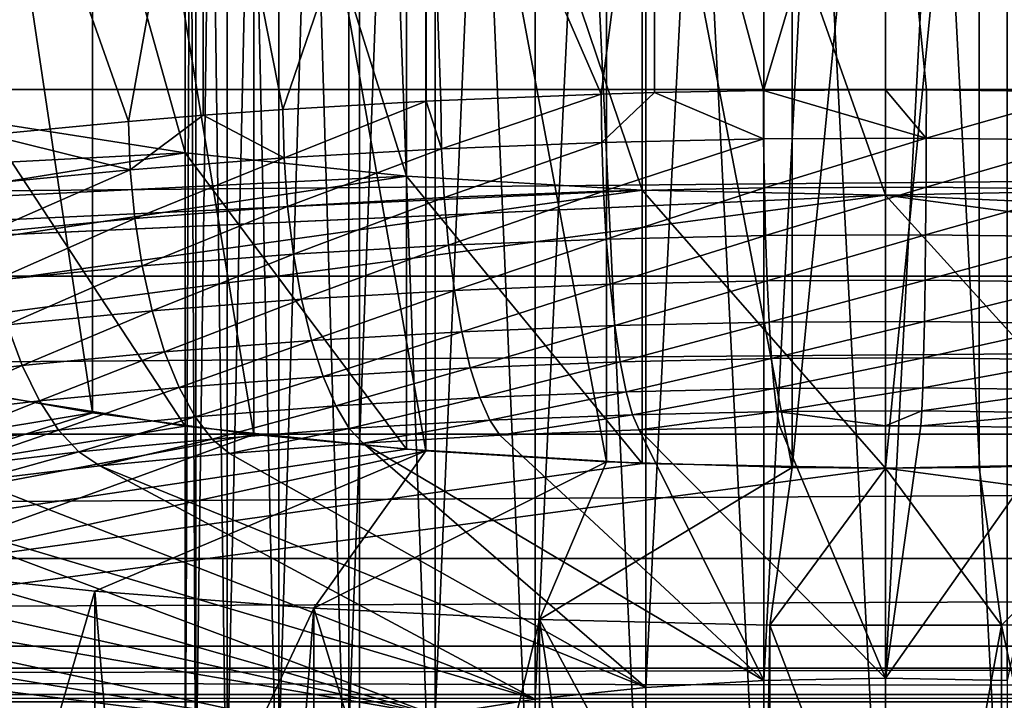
# Model space of a CAD drawing. Extents: x 4 to 899, y 7 to 454.
# Tile 371 of 656: x 243.35 to 244.053, y 415.141 to 415.627. Entities that reach past the tile are written whole.
import ezdxf

# ---------------------------------------------------------------- set-up
doc = ezdxf.new("R2010")
doc.units = 0

msp = doc.modelspace()

# ---------------------------------------------------------------- linework, layer by layer
for points in [[(6.475002, 9.661072, 439.718628), (897.474976, 453.190216, 162.570862), (6.475001, 453.190216, 162.570862)], [(897.474976, 9.661072, 439.718628), (897.474976, 453.190216, 162.570862), (6.475002, 9.661072, 439.718628)], [(5.474985, 119.231735, 365.355408), (5.474985, 449.692596, 158.860535), (380.81134, 450.540619, 158.330627)], [(5.474985, 119.231735, 365.355408), (380.81134, 450.540619, 158.330627), (380.81134, 119.231735, 365.355408)], [(208.974991, 434.212402, 128.569901), (687.251587, 366.672333, 170.773636), (687.330505, 366.922211, 170.617477)], [(687.330505, 365.907043, 171.251846), (687.251587, 366.156921, 171.095688), (208.974991, 434.212402, 128.569901)], [(208.974991, 434.212402, 128.569901), (687.251587, 366.156921, 171.095688), (687.224976, 366.414612, 170.934662)], [(208.974991, 434.212402, 128.569901), (687.224976, 366.414612, 170.934662), (687.251587, 366.672333, 170.773636)], [(687.330505, 366.922211, 170.617477), (687.459412, 367.156647, 170.470993), (208.974991, 434.212402, 128.569901)], [(208.974991, 434.212402, 128.569901), (687.459412, 367.156647, 170.470993), (687.634399, 367.368561, 170.338562)], [(208.974991, 434.212402, 128.569901), (687.634399, 367.368561, 170.338562), (694.974976, 434.212402, 128.569901)], [(687.850098, 365.27774, 171.645065), (687.634399, 365.460663, 171.530762), (208.974991, 434.212402, 128.569901)], [(208.974991, 434.212402, 128.569901), (687.634399, 365.460663, 171.530762), (687.459412, 365.672577, 171.398346)], [(208.974991, 434.212402, 128.569901), (687.459412, 365.672577, 171.398346), (687.330505, 365.907043, 171.251846)], [(208.974991, 434.212402, 128.569901), (214.974991, 367.898712, 170.007309), (687.850098, 365.27774, 171.645065)], [(694.974976, 433.788483, 127.891457), (216.099869, 367.127563, 169.545822), (208.974991, 433.788483, 127.891457)], [(215.573517, 364.5961, 171.127655), (694.974976, 433.788483, 127.891457), (215.278885, 364.529144, 171.169495)], [(215.278885, 364.529144, 171.169495), (694.974976, 433.788483, 127.891457), (688.376465, 367.385254, 169.384796)], [(215.573517, 364.5961, 171.127655), (215.849976, 364.705414, 171.059341), (694.974976, 433.788483, 127.891457)], [(694.974976, 433.788483, 127.891457), (215.849976, 364.705414, 171.059341), (216.099869, 364.853821, 170.966614)], [(694.974976, 433.788483, 127.891457), (216.315567, 366.944641, 169.660126), (216.099869, 367.127563, 169.545822)], [(694.974976, 433.788483, 127.891457), (216.099869, 364.853821, 170.966614), (216.315567, 365.036743, 170.852325)], [(694.974976, 433.788483, 127.891457), (216.49054, 366.732727, 169.792542), (216.315567, 366.944641, 169.660126)], [(216.315567, 365.036743, 170.852325), (216.49054, 365.248627, 170.719894), (694.974976, 433.788483, 127.891457)], [(216.619446, 366.49826, 169.939041), (216.49054, 366.732727, 169.792542), (694.974976, 433.788483, 127.891457)], [(694.974976, 433.788483, 127.891457), (216.49054, 365.248627, 170.719894), (216.619446, 365.483093, 170.57341)], [(694.974976, 433.788483, 127.891457), (216.69841, 366.248383, 170.0952), (216.619446, 366.49826, 169.939041)], [(694.974976, 433.788483, 127.891457), (216.619446, 365.483093, 170.57341), (216.69841, 365.732971, 170.417252)], [(216.69841, 365.732971, 170.417252), (216.724991, 365.990692, 170.256226), (694.974976, 433.788483, 127.891457)], [(694.974976, 433.788483, 127.891457), (216.724991, 365.990692, 170.256226), (216.69841, 366.248383, 170.0952)], [(5.474985, 410.845428, 183.134949), (423.928986, 410.845428, 183.134949), (5.474985, 431.192017, 170.420975)], [(5.474985, 431.192017, 170.420975), (423.928986, 410.845428, 183.134949), (423.928986, 431.192017, 170.420975)], [(5.474985, 431.186707, 170.412491), (423.928986, 431.186707, 170.412491), (423.928986, 410.840118, 183.126465)], [(5.474985, 431.186707, 170.412491), (423.928986, 410.840118, 183.126465), (5.474985, 410.840118, 183.126465)], [(227.846436, 341.958557, 0.897724), (227.846436, 429.758545, 0.897724), (243.592896, 341.958557, 0.897724)], [(243.592896, 341.958557, 0.897724), (227.846436, 429.758545, 0.897724), (243.592896, 429.758545, 0.897724)], [(243.592896, 341.958557, 1.697724), (243.592896, 429.758545, 1.697724), (227.846436, 429.758545, 1.697724)], [(243.592896, 341.958557, 1.697724), (227.846436, 429.758545, 1.697724), (227.846436, 341.958557, 1.697724)], [(243.592896, 341.958557, 0.897724), (243.592896, 429.758545, 0.897724), (288.342865, 341.958557, 0.897724)], [(288.342865, 341.958557, 0.897724), (243.592896, 429.758545, 0.897724), (288.342865, 429.758545, 0.897724)], [(288.342865, 341.958557, 1.697724), (288.342865, 429.758545, 1.697724), (243.592896, 429.758545, 1.697724)], [(288.342865, 341.958557, 1.697724), (243.592896, 429.758545, 1.697724), (243.592896, 341.958557, 1.697724)], [(247.968369, 415.014832, 74.512138), (239.968369, 415.014832, 74.512138), (247.968369, 419.52478, 79.52095)], [(247.968369, 419.52478, 79.52095), (239.968369, 415.014832, 74.512138), (239.968369, 419.52478, 79.52095)], [(239.968369, 414.866211, 74.64595), (247.968369, 414.866211, 74.64595), (239.968369, 419.376129, 79.654762)], [(239.968369, 419.376129, 79.654762), (247.968369, 414.866211, 74.64595), (247.968369, 419.376129, 79.654762)], [(244.908051, 415.803406, 70.717346), (240.468369, 418.263184, 60.062897), (251.468369, 415.164001, 73.486877)], [(251.468369, 415.164001, 73.486877), (240.468369, 418.263184, 60.062897), (247.468369, 418.263184, 60.062897)], [(243.718353, 416.798248, 70.853661), (243.718353, 415.141785, 70.471237), (243.797348, 416.806519, 70.81778)], [(243.797348, 416.806519, 70.81778), (243.718353, 415.141785, 70.471237), (243.797348, 415.150085, 70.435356)], [(243.797348, 416.806519, 70.81778), (243.797348, 415.150085, 70.435356), (243.881546, 416.811584, 70.795784)], [(243.881546, 416.811584, 70.795784), (243.797348, 415.150085, 70.435356), (243.881546, 415.155182, 70.413361)], [(243.881546, 416.811584, 70.795784), (243.881546, 415.155182, 70.413361), (243.968369, 416.813324, 70.788391)], [(243.968369, 416.813324, 70.788391), (243.881546, 415.155182, 70.413361), (243.968369, 415.15686, 70.405968)], [(243.968369, 416.813324, 70.788391), (243.968369, 415.15686, 70.405968), (244.055191, 416.811584, 70.795784)], [(244.055191, 416.811584, 70.795784), (243.968369, 415.15686, 70.405968), (244.055191, 415.155182, 70.413361)], [(243.646973, 416.786987, 70.902359), (243.646973, 415.130554, 70.519936), (243.718353, 416.798248, 70.853661)], [(243.718353, 416.798248, 70.853661), (243.646973, 415.130554, 70.519936), (243.718353, 415.141785, 70.471237)], [(243.585358, 416.773102, 70.96244), (243.585358, 415.116699, 70.580017), (243.646973, 416.786987, 70.902359)], [(243.646973, 416.786987, 70.902359), (243.585358, 415.116699, 70.580017), (243.646973, 415.130554, 70.519936)], [(243.535355, 416.75708, 71.031998), (243.535355, 415.100647, 70.649574), (243.585358, 416.773102, 70.96244)], [(243.585358, 416.773102, 70.96244), (243.535355, 415.100647, 70.649574), (243.585358, 415.116699, 70.580017)], [(243.49852, 416.739288, 71.108948), (243.49852, 415.082886, 70.726524), (243.535355, 416.75708, 71.031998)], [(243.535355, 416.75708, 71.031998), (243.49852, 415.082886, 70.726524), (243.535355, 415.100647, 70.649574)], [(243.475967, 416.720367, 71.190964), (243.475967, 415.063934, 70.80854), (243.49852, 416.739288, 71.108948)], [(243.49852, 416.739288, 71.108948), (243.475967, 415.063934, 70.80854), (243.49852, 415.082886, 70.726524)], [(243.468369, 416.700836, 71.275604), (243.468369, 415.044403, 70.893181), (243.475967, 416.720367, 71.190964)], [(243.475967, 416.720367, 71.190964), (243.468369, 415.044403, 70.893181), (243.475967, 415.063934, 70.80854)], [(243.475967, 416.681305, 71.360184), (243.475967, 415.024872, 70.97776), (243.468369, 416.700836, 71.275604)], [(243.468369, 416.700836, 71.275604), (243.475967, 415.024872, 70.97776), (243.468369, 415.044403, 70.893181)], [(243.49852, 416.662384, 71.4422), (243.49852, 415.00592, 71.059776), (243.475967, 416.681305, 71.360184)], [(243.475967, 416.681305, 71.360184), (243.49852, 415.00592, 71.059776), (243.475967, 415.024872, 70.97776)], [(243.535355, 416.644592, 71.51915), (243.535355, 414.988159, 71.136787), (243.49852, 416.662384, 71.4422)], [(243.49852, 416.662384, 71.4422), (243.535355, 414.988159, 71.136787), (243.49852, 415.00592, 71.059776)], [(243.585358, 416.62854, 71.588768), (243.585358, 414.972107, 71.206345), (243.535355, 416.644592, 71.51915)], [(243.535355, 416.644592, 71.51915), (243.585358, 414.972107, 71.206345), (243.535355, 414.988159, 71.136787)], [(243.646973, 416.614655, 71.648788), (243.646973, 414.958252, 71.266365), (243.585358, 416.62854, 71.588768)], [(243.585358, 416.62854, 71.588768), (243.646973, 414.958252, 71.266365), (243.585358, 414.972107, 71.206345)], [(243.718353, 416.603424, 71.697487), (243.718353, 414.947021, 71.315063), (243.646973, 416.614655, 71.648788)], [(243.646973, 416.614655, 71.648788), (243.718353, 414.947021, 71.315063), (243.646973, 414.958252, 71.266365)], [(243.797348, 416.595123, 71.733368), (243.797348, 414.938721, 71.350945), (243.718353, 416.603424, 71.697487)], [(243.718353, 416.603424, 71.697487), (243.797348, 414.938721, 71.350945), (243.718353, 414.947021, 71.315063)], [(243.881546, 416.590057, 71.755363), (243.881546, 414.933624, 71.37294), (243.797348, 416.595123, 71.733368)], [(243.797348, 416.595123, 71.733368), (243.881546, 414.933624, 71.37294), (243.797348, 414.938721, 71.350945)], [(243.968369, 416.588348, 71.762749), (243.968369, 414.931915, 71.380325), (243.881546, 416.590057, 71.755363)], [(243.881546, 416.590057, 71.755363), (243.968369, 414.931915, 71.380325), (243.881546, 414.933624, 71.37294)], [(244.055191, 416.590057, 71.755363), (244.055191, 414.933624, 71.37294), (243.968369, 416.588348, 71.762749)], [(243.968369, 416.588348, 71.762749), (244.055191, 414.933624, 71.37294), (243.968369, 414.931915, 71.380325)], [(243.40242, 415.34613, 71.808945), (243.40242, 416.028168, 71.966423), (243.297577, 416.046814, 71.885773)], [(243.40242, 415.34613, 71.808945), (243.297577, 416.046814, 71.885773), (243.297577, 415.364746, 71.728302)], [(243.468369, 416.018829, 72.00695), (243.468369, 415.531647, 71.894478), (243.325577, 416.041321, 71.9095)], [(243.325577, 416.041321, 71.9095), (243.468369, 415.531647, 71.894478), (243.325577, 415.554138, 71.797028)], [(243.517365, 415.330811, 71.875282), (243.517365, 416.012848, 72.032761), (243.40242, 416.028168, 71.966423)], [(243.517365, 415.330811, 71.875282), (243.40242, 416.028168, 71.966423), (243.40242, 415.34613, 71.808945)], [(243.626343, 416.002258, 72.078712), (243.626343, 415.515076, 71.96624), (243.468369, 416.018829, 72.00695)], [(243.468369, 416.018829, 72.00695), (243.626343, 415.515076, 71.96624), (243.468369, 415.531647, 71.894478)], [(243.640335, 415.319092, 71.926071), (243.640335, 416.00116, 72.083542), (243.517365, 416.012848, 72.032761)], [(243.640335, 415.319092, 71.926071), (243.517365, 416.012848, 72.032761), (243.517365, 415.330811, 71.875282)], [(243.794708, 415.992126, 72.122643), (243.794708, 415.504944, 72.01017), (243.626343, 416.002258, 72.078712)], [(243.626343, 416.002258, 72.078712), (243.794708, 415.504944, 72.01017), (243.626343, 415.515076, 71.96624)], [(243.76918, 415.311127, 71.960457), (243.76918, 415.993195, 72.117935), (243.640335, 416.00116, 72.083542)], [(243.76918, 415.311127, 71.960457), (243.640335, 416.00116, 72.083542), (243.640335, 415.319092, 71.926071)], [(243.901566, 415.307129, 71.977806), (243.901566, 415.989197, 72.135284), (243.76918, 415.993195, 72.117935)], [(243.901566, 415.307129, 71.977806), (243.76918, 415.993195, 72.117935), (243.76918, 415.311127, 71.960457)], [(243.968369, 415.988678, 72.137489), (243.968369, 415.501495, 72.025009), (243.794708, 415.992126, 72.122643)], [(243.794708, 415.992126, 72.122643), (243.968369, 415.501495, 72.025009), (243.794708, 415.504944, 72.01017)], [(244.142014, 415.992126, 72.122643), (244.142014, 415.504944, 72.01017), (243.968369, 415.988678, 72.137489)], [(244.167557, 415.311127, 71.960457), (244.167557, 415.993195, 72.117935), (244.035156, 415.989197, 72.135284)], [(243.968369, 415.988678, 72.137489), (243.901566, 415.989197, 72.135284), (243.901566, 415.307129, 71.977806)], [(243.968369, 415.306641, 71.980011), (243.968369, 415.988678, 72.137489), (243.901566, 415.307129, 71.977806)], [(244.035156, 415.989197, 72.135284), (243.968369, 415.988678, 72.137489), (243.968369, 415.306641, 71.980011)], [(244.035156, 415.307129, 71.977806), (244.035156, 415.989197, 72.135284), (243.968369, 415.306641, 71.980011)], [(243.968369, 415.988678, 72.137489), (244.142014, 415.504944, 72.01017), (243.968369, 415.501495, 72.025009)], [(244.167557, 415.311127, 71.960457), (244.035156, 415.989197, 72.135284), (244.035156, 415.307129, 71.977806)], [(243.80336, 415.866974, 69.552971), (243.765366, 415.573608, 69.490028), (243.64035, 415.86084, 69.579437)], [(243.80336, 415.866974, 69.552971), (243.80336, 415.574646, 69.485497), (243.765366, 415.573608, 69.490028)], [(243.968369, 415.868988, 69.54409), (243.881149, 415.576141, 69.479057), (243.80336, 415.866974, 69.552971)], [(243.80336, 415.866974, 69.552971), (243.881149, 415.576141, 69.479057), (243.80336, 415.574646, 69.485497)], [(243.968369, 415.868988, 69.54409), (243.968369, 415.576691, 69.476616), (243.881149, 415.576141, 69.479057)], [(243.997452, 415.57663, 69.476852), (243.968369, 415.868988, 69.54409), (244.113586, 415.575134, 69.483467)], [(244.113586, 415.575134, 69.483467), (243.968369, 415.868988, 69.54409), (244.133392, 415.866974, 69.552971)], [(243.997452, 415.57663, 69.476852), (243.968369, 415.576691, 69.476616), (243.968369, 415.868988, 69.54409)], [(243.538162, 415.5625, 69.53801), (243.481308, 415.850739, 69.623306), (243.64035, 415.86084, 69.579437)], [(243.538162, 415.5625, 69.53801), (243.64035, 415.86084, 69.579437), (243.64035, 415.568542, 69.511963)], [(243.64035, 415.86084, 69.579437), (243.765366, 415.573608, 69.490028), (243.650818, 415.569031, 69.509758)], [(243.64035, 415.86084, 69.579437), (243.650818, 415.569031, 69.509758), (243.64035, 415.568542, 69.511963)], [(243.428101, 415.554047, 69.574669), (243.328201, 415.836731, 69.683861), (243.481308, 415.850739, 69.623306)], [(243.428101, 415.554047, 69.574669), (243.481308, 415.850739, 69.623306), (243.481308, 415.558441, 69.555771)], [(243.481308, 415.558441, 69.555771), (243.481308, 415.850739, 69.623306), (243.538162, 415.5625, 69.53801)], [(243.328201, 415.544434, 69.616386), (243.328201, 415.836731, 69.683861), (243.428101, 415.554047, 69.574669)], [(251.468369, 415.726349, 74.623001), (236.468369, 415.726349, 74.623001), (236.468369, 415.576752, 74.539253)], [(251.468369, 415.726349, 74.623001), (236.468369, 415.576752, 74.539253), (251.468369, 415.576752, 74.539253)], [(251.468369, 415.576752, 74.539253), (236.468369, 415.576752, 74.539253), (236.468369, 415.443726, 74.43119)], [(251.468369, 415.576752, 74.539253), (236.468369, 415.443726, 74.43119), (251.468369, 415.443726, 74.43119)], [(243.651459, 415.534546, 69.504807), (243.650818, 415.569031, 69.509758), (243.765366, 415.573608, 69.490028)], [(243.651459, 415.534546, 69.504807), (243.765366, 415.573608, 69.490028), (243.765778, 415.539093, 69.485138)], [(243.765778, 415.539093, 69.485138), (243.765366, 415.573608, 69.490028), (243.80336, 415.574646, 69.485497)], [(243.765778, 415.539093, 69.485138), (243.80336, 415.574646, 69.485497), (243.881332, 415.541626, 69.474228)], [(243.881332, 415.541626, 69.474228), (243.80336, 415.574646, 69.485497), (243.881149, 415.576141, 69.479057)], [(243.997391, 415.542114, 69.472023), (243.881149, 415.576141, 69.479057), (243.968369, 415.576691, 69.476616)], [(243.881332, 415.541626, 69.474228), (243.881149, 415.576141, 69.479057), (243.997391, 415.542114, 69.472023)], [(243.968369, 415.576691, 69.476616), (243.997452, 415.57663, 69.476852), (243.997391, 415.542114, 69.472023)], [(243.997391, 415.542114, 69.472023), (243.997452, 415.57663, 69.476852), (244.113586, 415.575134, 69.483467)], [(243.997391, 415.542114, 69.472023), (244.113586, 415.575134, 69.483467), (244.113281, 415.540619, 69.478584)], [(243.539032, 415.528046, 69.533005), (243.538162, 415.5625, 69.53801), (243.64035, 415.568542, 69.511963)], [(243.539032, 415.528046, 69.533005), (243.64035, 415.568542, 69.511963), (243.651459, 415.534546, 69.504807)], [(243.64035, 415.568542, 69.511963), (243.650818, 415.569031, 69.509758), (243.651459, 415.534546, 69.504807)], [(243.429184, 415.519562, 69.569656), (243.428101, 415.554047, 69.574669), (243.481308, 415.558441, 69.555771)], [(243.429184, 415.519562, 69.569656), (243.481308, 415.558441, 69.555771), (243.539032, 415.528046, 69.533005)], [(243.481308, 415.558441, 69.555771), (243.538162, 415.5625, 69.53801), (243.539032, 415.528046, 69.533005)], [(243.325577, 415.554138, 71.797028), (243.468369, 415.531647, 71.894478), (236.468369, 415.164001, 73.486877)], [(239.968369, 414.968597, 74.333321), (243.468369, 415.531647, 71.894478), (243.325577, 415.554138, 71.797028)], [(243.468369, 415.531647, 71.894478), (243.468369, 415.336761, 71.84948), (243.325577, 415.554138, 71.797028)], [(243.325577, 415.554138, 71.797028), (243.468369, 415.336761, 71.84948), (243.325577, 415.359253, 71.752022)], [(243.328201, 415.544434, 69.616386), (243.428101, 415.554047, 69.574669), (243.429184, 415.519562, 69.569656)], [(243.322601, 415.509216, 69.614418), (243.328201, 415.544434, 69.616386), (243.429184, 415.519562, 69.569656)], [(243.881332, 415.541626, 69.474228), (243.766998, 415.504242, 69.486275), (243.765778, 415.539093, 69.485138)], [(243.881332, 415.541626, 69.474228), (243.881851, 415.506775, 69.475426), (243.766998, 415.504242, 69.486275)], [(243.997391, 415.542114, 69.472023), (243.881851, 415.506775, 69.475426), (243.881332, 415.541626, 69.474228)], [(243.997391, 415.542114, 69.472023), (243.997223, 415.507263, 69.473221), (243.881851, 415.506775, 69.475426)], [(244.113281, 415.540619, 69.478584), (243.997223, 415.507263, 69.473221), (243.997391, 415.542114, 69.472023)], [(243.651459, 415.534546, 69.504807), (243.541611, 415.493286, 69.533897), (243.539032, 415.528046, 69.533005)], [(243.651459, 415.534546, 69.504807), (243.653366, 415.499756, 69.505821), (243.541611, 415.493286, 69.533897)], [(243.765778, 415.539093, 69.485138), (243.653366, 415.499756, 69.505821), (243.651459, 415.534546, 69.504807)], [(243.765778, 415.539093, 69.485138), (243.766998, 415.504242, 69.486275), (243.653366, 415.499756, 69.505821)], [(244.113281, 415.540619, 69.478584), (244.112427, 415.505768, 69.479774), (243.997223, 415.507263, 69.473221)], [(243.468369, 415.531647, 71.894478), (243.626343, 415.515076, 71.96624), (236.468369, 415.164001, 73.486877)], [(239.968369, 414.968597, 74.333321), (243.626343, 415.515076, 71.96624), (243.468369, 415.531647, 71.894478)], [(243.539032, 415.528046, 69.533005), (243.432449, 415.484894, 69.570251), (243.429184, 415.519562, 69.569656)], [(243.539032, 415.528046, 69.533005), (243.541611, 415.493286, 69.533897), (243.432449, 415.484894, 69.570251)], [(243.626343, 415.515076, 71.96624), (243.626343, 415.32019, 71.921242), (243.468369, 415.531647, 71.894478)], [(243.468369, 415.531647, 71.894478), (243.626343, 415.32019, 71.921242), (243.468369, 415.336761, 71.84948)], [(236.468369, 415.164001, 73.486877), (243.626343, 415.515076, 71.96624), (243.794708, 415.504944, 72.01017)], [(243.794708, 415.504944, 72.01017), (243.626343, 415.515076, 71.96624), (239.968369, 414.968597, 74.333321)], [(243.429184, 415.519562, 69.569656), (243.326492, 415.474609, 69.614777), (243.322601, 415.509216, 69.614418)], [(243.429184, 415.519562, 69.569656), (243.432449, 415.484894, 69.570251), (243.326492, 415.474609, 69.614777)], [(243.794708, 415.504944, 72.01017), (243.794708, 415.310059, 71.965225), (243.626343, 415.515076, 71.96624)], [(243.626343, 415.515076, 71.96624), (243.794708, 415.310059, 71.965225), (243.626343, 415.32019, 71.921242)], [(243.881851, 415.506775, 69.475426), (243.768997, 415.470184, 69.493423), (243.766998, 415.504242, 69.486275)], [(243.881851, 415.506775, 69.475426), (243.882706, 415.472687, 69.482635), (243.768997, 415.470184, 69.493423)], [(243.997223, 415.507263, 69.473221), (243.882706, 415.472687, 69.482635), (243.881851, 415.506775, 69.475426)], [(243.997223, 415.507263, 69.473221), (243.996933, 415.473175, 69.480492), (243.882706, 415.472687, 69.482635)], [(244.112427, 415.505768, 69.479774), (243.996933, 415.473175, 69.480492), (243.997223, 415.507263, 69.473221)], [(236.468369, 415.164001, 73.486877), (243.794708, 415.504944, 72.01017), (243.968369, 415.501495, 72.025009)], [(243.968369, 415.501495, 72.025009), (251.468369, 415.164001, 73.486877), (236.468369, 415.164001, 73.486877)], [(239.968369, 414.968597, 74.333321), (243.968369, 415.501495, 72.025009), (243.794708, 415.504944, 72.01017)], [(247.968369, 414.968597, 74.333321), (243.968369, 415.501495, 72.025009), (239.968369, 414.968597, 74.333321)], [(243.653366, 415.499756, 69.505821), (243.545853, 415.45932, 69.540512), (243.541611, 415.493286, 69.533897)], [(243.653366, 415.499756, 69.505821), (243.656494, 415.465729, 69.512733), (243.545853, 415.45932, 69.540512)], [(243.766998, 415.504242, 69.486275), (243.656494, 415.465729, 69.512733), (243.653366, 415.499756, 69.505821)], [(243.766998, 415.504242, 69.486275), (243.768997, 415.470184, 69.493423), (243.656494, 415.465729, 69.512733)], [(243.968369, 415.501495, 72.025009), (243.968369, 415.306641, 71.980011), (243.794708, 415.504944, 72.01017)], [(243.794708, 415.504944, 72.01017), (243.968369, 415.306641, 71.980011), (243.794708, 415.310059, 71.965225)], [(244.142014, 415.504944, 72.01017), (251.468369, 415.164001, 73.486877), (243.968369, 415.501495, 72.025009)], [(244.142014, 415.504944, 72.01017), (244.142014, 415.310059, 71.965225), (243.968369, 415.501495, 72.025009)], [(247.968369, 414.968597, 74.333321), (244.142014, 415.504944, 72.01017), (243.968369, 415.501495, 72.025009)], [(243.968369, 415.501495, 72.025009), (244.142014, 415.310059, 71.965225), (243.968369, 415.306641, 71.980011)], [(244.112427, 415.505768, 69.479774), (244.110992, 415.47168, 69.486931), (243.996933, 415.473175, 69.480492)], [(243.541611, 415.493286, 69.533897), (243.437759, 415.450989, 69.576576), (243.432449, 415.484894, 69.570251)], [(243.541611, 415.493286, 69.533897), (243.545853, 415.45932, 69.540512), (243.437759, 415.450989, 69.576576)], [(243.432449, 415.484894, 69.570251), (243.332855, 415.440796, 69.620621), (243.326492, 415.474609, 69.614777)], [(243.432449, 415.484894, 69.570251), (243.437759, 415.450989, 69.576576), (243.332855, 415.440796, 69.620621)], [(243.882706, 415.472687, 69.482635), (243.771698, 415.437897, 69.506302), (243.768997, 415.470184, 69.493423)], [(243.882706, 415.472687, 69.482635), (243.883865, 415.440369, 69.495689), (243.771698, 415.437897, 69.506302)], [(243.996933, 415.473175, 69.480492), (243.883865, 415.440369, 69.495689), (243.882706, 415.472687, 69.482635)], [(243.996933, 415.473175, 69.480492), (243.996552, 415.440857, 69.493546), (243.883865, 415.440369, 69.495689)], [(244.110992, 415.47168, 69.486931), (243.996552, 415.440857, 69.493546), (243.996933, 415.473175, 69.480492)], [(244.110992, 415.47168, 69.486931), (244.109055, 415.439362, 69.499924), (243.996552, 415.440857, 69.493546)], [(243.656494, 415.465729, 69.512733), (243.55159, 415.427185, 69.552734), (243.545853, 415.45932, 69.540512)], [(243.656494, 415.465729, 69.512733), (243.660721, 415.433502, 69.525375), (243.55159, 415.427185, 69.552734)], [(243.768997, 415.470184, 69.493423), (243.660721, 415.433502, 69.525375), (243.656494, 415.465729, 69.512733)], [(243.768997, 415.470184, 69.493423), (243.771698, 415.437897, 69.506302), (243.660721, 415.433502, 69.525375)], [(243.545853, 415.45932, 69.540512), (243.444946, 415.418976, 69.588318), (243.437759, 415.450989, 69.576576)], [(243.545853, 415.45932, 69.540512), (243.55159, 415.427185, 69.552734), (243.444946, 415.418976, 69.588318)], [(243.437759, 415.450989, 69.576576), (243.341476, 415.408936, 69.631828), (243.332855, 415.440796, 69.620621)], [(243.437759, 415.450989, 69.576576), (243.444946, 415.418976, 69.588318), (243.341476, 415.408936, 69.631828)], [(251.468369, 415.443726, 74.43119), (236.468369, 415.443726, 74.43119), (236.468369, 415.331055, 74.301971)], [(251.468369, 415.443726, 74.43119), (236.468369, 415.331055, 74.301971), (251.468369, 415.331055, 74.301971)], [(243.771698, 415.437897, 69.506302), (243.665939, 415.404053, 69.543312), (243.660721, 415.433502, 69.525375)], [(243.771698, 415.437897, 69.506302), (243.77504, 415.408417, 69.524536), (243.665939, 415.404053, 69.543312)], [(243.883865, 415.440369, 69.495689), (243.77504, 415.408417, 69.524536), (243.771698, 415.437897, 69.506302)], [(243.883865, 415.440369, 69.495689), (243.8853, 415.410797, 69.514107), (243.77504, 415.408417, 69.524536)], [(243.996552, 415.440857, 69.493546), (243.8853, 415.410797, 69.514107), (243.883865, 415.440369, 69.495689)], [(243.996552, 415.440857, 69.493546), (243.996078, 415.411285, 69.512024), (243.8853, 415.410797, 69.514107)], [(244.109055, 415.439362, 69.499924), (243.996078, 415.411285, 69.512024), (243.996552, 415.440857, 69.493546)], [(244.109055, 415.439362, 69.499924), (244.106674, 415.409851, 69.51828), (243.996078, 415.411285, 69.512024)], [(243.660721, 415.433502, 69.525375), (243.558655, 415.397858, 69.570198), (243.55159, 415.427185, 69.552734)], [(243.660721, 415.433502, 69.525375), (243.665939, 415.404053, 69.543312), (243.558655, 415.397858, 69.570198)], [(243.55159, 415.427185, 69.552734), (243.453827, 415.389771, 69.605186), (243.444946, 415.418976, 69.588318)], [(243.55159, 415.427185, 69.552734), (243.558655, 415.397858, 69.570198), (243.453827, 415.389771, 69.605186)], [(243.444946, 415.418976, 69.588318), (243.352097, 415.379913, 69.647919), (243.341476, 415.408936, 69.631828)], [(243.444946, 415.418976, 69.588318), (243.453827, 415.389771, 69.605186), (243.352097, 415.379913, 69.647919)], [(243.341476, 415.408936, 69.631828), (243.352097, 415.379913, 69.647919), (243.254089, 415.368286, 69.698227)], [(243.77504, 415.408417, 69.524536), (243.671982, 415.378296, 69.565964), (243.665939, 415.404053, 69.543312)], [(243.77504, 415.408417, 69.524536), (243.7789, 415.382538, 69.547607), (243.671982, 415.378296, 69.565964)], [(243.8853, 415.410797, 69.514107), (243.7789, 415.382538, 69.547607), (243.77504, 415.408417, 69.524536)], [(243.8853, 415.410797, 69.514107), (243.886963, 415.384918, 69.537354), (243.7789, 415.382538, 69.547607)], [(243.996078, 415.411285, 69.512024), (243.886963, 415.384918, 69.537354), (243.8853, 415.410797, 69.514107)], [(243.996078, 415.411285, 69.512024), (243.995514, 415.385376, 69.535324), (243.886963, 415.384918, 69.537354)], [(244.106674, 415.409851, 69.51828), (243.995514, 415.385376, 69.535324), (243.996078, 415.411285, 69.512024)], [(244.106674, 415.409851, 69.51828), (244.103897, 415.383972, 69.541466), (243.995514, 415.385376, 69.535324)], [(243.665939, 415.404053, 69.543312), (243.566849, 415.372192, 69.592369), (243.558655, 415.397858, 69.570198)], [(243.665939, 415.404053, 69.543312), (243.671982, 415.378296, 69.565964), (243.566849, 415.372192, 69.592369)], [(243.558655, 415.397858, 69.570198), (243.464111, 415.364288, 69.62664), (243.453827, 415.389771, 69.605186)], [(243.558655, 415.397858, 69.570198), (243.566849, 415.372192, 69.592369), (243.464111, 415.364288, 69.62664)], [(243.453827, 415.389771, 69.605186), (243.364426, 415.354645, 69.668541), (243.352097, 415.379913, 69.647919)], [(243.453827, 415.389771, 69.605186), (243.464111, 415.364288, 69.62664), (243.364426, 415.354645, 69.668541)], [(243.7789, 415.382538, 69.547607), (243.67868, 415.356995, 69.592789), (243.671982, 415.378296, 69.565964)], [(243.7789, 415.382538, 69.547607), (243.783173, 415.361145, 69.574783), (243.67868, 415.356995, 69.592789)], [(243.886963, 415.384918, 69.537354), (243.783173, 415.361145, 69.574783), (243.7789, 415.382538, 69.547607)], [(243.886963, 415.384918, 69.537354), (243.888794, 415.363464, 69.564774), (243.783173, 415.361145, 69.574783)], [(243.995514, 415.385376, 69.535324), (243.888794, 415.363464, 69.564774), (243.886963, 415.384918, 69.537354)], [(243.995514, 415.385376, 69.535324), (243.994888, 415.363922, 69.562805), (243.888794, 415.363464, 69.564774)], [(244.103897, 415.383972, 69.541466), (243.994888, 415.363922, 69.562805), (243.995514, 415.385376, 69.535324)], [(244.103897, 415.383972, 69.541466), (244.100845, 415.362549, 69.568825), (243.994888, 415.363922, 69.562805)], [(243.352097, 415.379913, 69.647919), (243.268372, 415.343262, 69.717834), (243.254089, 415.368286, 69.698227)], [(243.352097, 415.379913, 69.647919), (243.364426, 415.354645, 69.668541), (243.268372, 415.343262, 69.717834)], [(243.671982, 415.378296, 69.565964), (243.575897, 415.351044, 69.618538), (243.566849, 415.372192, 69.592369)], [(243.671982, 415.378296, 69.565964), (243.67868, 415.356995, 69.592789), (243.575897, 415.351044, 69.618538)], [(243.566849, 415.372192, 69.592369), (243.475494, 415.343323, 69.652031), (243.464111, 415.364288, 69.62664)], [(243.566849, 415.372192, 69.592369), (243.575897, 415.351044, 69.618538), (243.475494, 415.343323, 69.652031)], [(243.325577, 415.359253, 71.752022), (243.468369, 415.336761, 71.84948), (239.968369, 414.773712, 74.288322)], [(243.297577, 415.364746, 71.728302), (242.983246, 415.27713, 72.107803), (243.40242, 415.34613, 71.808945)], [(243.464111, 415.364288, 69.62664), (243.378067, 415.333862, 69.692978), (243.364426, 415.354645, 69.668541)], [(243.464111, 415.364288, 69.62664), (243.475494, 415.343323, 69.652031), (243.378067, 415.333862, 69.692978)], [(243.783173, 415.361145, 69.574783), (243.685806, 415.34082, 69.622826), (243.67868, 415.356995, 69.592789)], [(243.783173, 415.361145, 69.574783), (243.787735, 415.344849, 69.605301), (243.685806, 415.34082, 69.622826)], [(243.888794, 415.363464, 69.564774), (243.787735, 415.344849, 69.605301), (243.783173, 415.361145, 69.574783)], [(243.888794, 415.363464, 69.564774), (243.890762, 415.347107, 69.595528), (243.787735, 415.344849, 69.605301)], [(243.994888, 415.363922, 69.562805), (243.890762, 415.347107, 69.595528), (243.888794, 415.363464, 69.564774)], [(243.994888, 415.363922, 69.562805), (243.994247, 415.347565, 69.593559), (243.890762, 415.347107, 69.595528)], [(244.100845, 415.362549, 69.568825), (243.994247, 415.347565, 69.593559), (243.994888, 415.363922, 69.562805)], [(244.100845, 415.362549, 69.568825), (244.09758, 415.346222, 69.599464), (243.994247, 415.347565, 69.593559)], [(243.364426, 415.354645, 69.668541), (243.284164, 415.322723, 69.741203), (243.268372, 415.343262, 69.717834)], [(243.364426, 415.354645, 69.668541), (243.378067, 415.333862, 69.692978), (243.284164, 415.322723, 69.741203)], [(243.67868, 415.356995, 69.592789), (243.585556, 415.334991, 69.64798), (243.575897, 415.351044, 69.618538)], [(243.67868, 415.356995, 69.592789), (243.685806, 415.34082, 69.622826), (243.585556, 415.334991, 69.64798)], [(243.40242, 415.34613, 71.808945), (242.983246, 415.27713, 72.107803), (243.113647, 415.254303, 72.206688)], [(243.40242, 415.34613, 71.808945), (243.113647, 415.254303, 72.206688), (243.517365, 415.330811, 71.875282)], [(243.575897, 415.351044, 69.618538), (243.487625, 415.327454, 69.68058), (243.475494, 415.343323, 69.652031)], [(243.575897, 415.351044, 69.618538), (243.585556, 415.334991, 69.64798), (243.487625, 415.327454, 69.68058)], [(243.787735, 415.344849, 69.605301), (243.693146, 415.3302, 69.65519), (243.685806, 415.34082, 69.622826)], [(243.787735, 415.344849, 69.605301), (243.792435, 415.334137, 69.638145), (243.693146, 415.3302, 69.65519)], [(243.890762, 415.347107, 69.595528), (243.792435, 415.334137, 69.638145), (243.787735, 415.344849, 69.605301)], [(243.890762, 415.347107, 69.595528), (243.892776, 415.336334, 69.628609), (243.792435, 415.334137, 69.638145)], [(243.994247, 415.347565, 69.593559), (243.968369, 415.336853, 69.626465), (243.890762, 415.347107, 69.595528)], [(243.968369, 415.336853, 69.626465), (243.892776, 415.336334, 69.628609), (243.890762, 415.347107, 69.595528)], [(243.994247, 415.347565, 69.593559), (243.993561, 415.336792, 69.626701), (243.968369, 415.336853, 69.626465)], [(244.09758, 415.346222, 69.599464), (243.993561, 415.336792, 69.626701), (243.994247, 415.347565, 69.593559)], [(244.09758, 415.346222, 69.599464), (244.094223, 415.335449, 69.632423), (243.993561, 415.336792, 69.626701)], [(243.475494, 415.343323, 69.652031), (243.392593, 415.318237, 69.720581), (243.378067, 415.333862, 69.692978)], [(243.475494, 415.343323, 69.652031), (243.487625, 415.327454, 69.68058), (243.392593, 415.318237, 69.720581)], [(243.685806, 415.34082, 69.622826), (243.595535, 415.324554, 69.679688), (243.585556, 415.334991, 69.64798)], [(243.685806, 415.34082, 69.622826), (243.693146, 415.3302, 69.65519), (243.595535, 415.324554, 69.679688)], [(251.468369, 415.331055, 74.301971), (236.468369, 415.331055, 74.301971), (236.468369, 415.242126, 74.155464)], [(251.468369, 415.331055, 74.301971), (236.468369, 415.242126, 74.155464), (251.468369, 415.242126, 74.155464)], [(239.968369, 414.773712, 74.288322), (243.468369, 415.336761, 71.84948), (243.626343, 415.32019, 71.921242)], [(243.517365, 415.330811, 71.875282), (243.113647, 415.254303, 72.206688), (243.25444, 415.234833, 72.291031)], [(243.517365, 415.330811, 71.875282), (243.25444, 415.234833, 72.291031), (243.640335, 415.319092, 71.926071)], [(243.378067, 415.333862, 69.692978), (243.30101, 415.307373, 69.767548), (243.284164, 415.322723, 69.741203)], [(243.378067, 415.333862, 69.692978), (243.392593, 415.318237, 69.720581), (243.30101, 415.307373, 69.767548)], [(243.585556, 415.334991, 69.64798), (243.500137, 415.3172, 69.711517), (243.487625, 415.327454, 69.68058)], [(243.585556, 415.334991, 69.64798), (243.595535, 415.324554, 69.679688), (243.500137, 415.3172, 69.711517)], [(243.792435, 415.334137, 69.638145), (243.881546, 415.155182, 70.413361), (243.693146, 415.3302, 69.65519)], [(243.892776, 415.336334, 69.628609), (243.968369, 415.15686, 70.405968), (243.792435, 415.334137, 69.638145)], [(243.792435, 415.334137, 69.638145), (243.968369, 415.15686, 70.405968), (243.881546, 415.155182, 70.413361)], [(243.892776, 415.336334, 69.628609), (243.968369, 415.336853, 69.626465), (243.968369, 415.15686, 70.405968)], [(243.968369, 415.336853, 69.626465), (243.993561, 415.336792, 69.626701), (243.968369, 415.15686, 70.405968)], [(243.968369, 415.15686, 70.405968), (243.993561, 415.336792, 69.626701), (244.094223, 415.335449, 69.632423)], [(243.968369, 415.15686, 70.405968), (244.094223, 415.335449, 69.632423), (244.055191, 415.155182, 70.413361)], [(243.487625, 415.327454, 69.68058), (243.407562, 415.308228, 69.750381), (243.392593, 415.318237, 69.720581)], [(243.487625, 415.327454, 69.68058), (243.500137, 415.3172, 69.711517), (243.407562, 415.308228, 69.750381)], [(243.595535, 415.324554, 69.679688), (243.797348, 415.150085, 70.435356), (243.500137, 415.3172, 69.711517)], [(243.693146, 415.3302, 69.65519), (243.881546, 415.155182, 70.413361), (243.595535, 415.324554, 69.679688)], [(243.595535, 415.324554, 69.679688), (243.881546, 415.155182, 70.413361), (243.797348, 415.150085, 70.435356)], [(239.968369, 414.773712, 74.288322), (243.626343, 415.32019, 71.921242), (243.794708, 415.310059, 71.965225)], [(243.640335, 415.319092, 71.926071), (243.25444, 415.234833, 72.291031), (243.4039, 415.218964, 72.359749)], [(243.392593, 415.318237, 69.720581), (243.318359, 415.297668, 69.796158), (243.30101, 415.307373, 69.767548)], [(243.392593, 415.318237, 69.720581), (243.407562, 415.308228, 69.750381), (243.318359, 415.297668, 69.796158)], [(243.640335, 415.319092, 71.926071), (243.4039, 415.218964, 72.359749), (243.560211, 415.206879, 72.412025)], [(243.500137, 415.3172, 69.711517), (243.797348, 415.150085, 70.435356), (243.407562, 415.308228, 69.750381)], [(243.640335, 415.319092, 71.926071), (243.560211, 415.206879, 72.412025), (243.76918, 415.311127, 71.960457)], [(243.968369, 415.306641, 71.980011), (239.968369, 414.773712, 74.288322), (243.794708, 415.310059, 71.965225)], [(243.76918, 415.311127, 71.960457), (243.560211, 415.206879, 72.412025), (243.721466, 415.198761, 72.44725)], [(243.76918, 415.311127, 71.960457), (243.721466, 415.198761, 72.44725), (243.901566, 415.307129, 71.977806)], [(244.142014, 415.310059, 71.965225), (247.968369, 414.773712, 74.288322), (243.968369, 415.306641, 71.980011)], [(244.035156, 415.307129, 71.977806), (244.050995, 415.194672, 72.464951), (244.167557, 415.311127, 71.960457)], [(244.050995, 415.194672, 72.464951), (244.215256, 415.198761, 72.44725), (244.167557, 415.311127, 71.960457)], [(243.968369, 415.306641, 71.980011), (247.968369, 414.773712, 74.288322), (239.968369, 414.773712, 74.288322)], [(243.407562, 415.308228, 69.750381), (243.718353, 415.141785, 70.471237), (243.318359, 415.297668, 69.796158)], [(243.407562, 415.308228, 69.750381), (243.797348, 415.150085, 70.435356), (243.718353, 415.141785, 70.471237)], [(243.901566, 415.307129, 71.977806), (243.721466, 415.198761, 72.44725), (243.885727, 415.194672, 72.464951)], [(243.901566, 415.307129, 71.977806), (243.885727, 415.194672, 72.464951), (243.968369, 415.306641, 71.980011)], [(243.968369, 415.306641, 71.980011), (243.885727, 415.194672, 72.464951), (244.050995, 415.194672, 72.464951)], [(243.968369, 415.306641, 71.980011), (244.050995, 415.194672, 72.464951), (244.035156, 415.307129, 71.977806)], [(243.318359, 415.297668, 69.796158), (243.718353, 415.141785, 70.471237), (243.233078, 415.285553, 69.848549)], [(243.233078, 415.285553, 69.848549), (243.646973, 415.130554, 70.519936), (243.152206, 415.272034, 69.907196)], [(243.233078, 415.285553, 69.848549), (243.718353, 415.141785, 70.471237), (243.646973, 415.130554, 70.519936)], [(243.646973, 415.130554, 70.519936), (243.076248, 415.257111, 69.971809), (243.152206, 415.272034, 69.907196)], [(243.646973, 415.130554, 70.519936), (243.005661, 415.240906, 70.041969), (243.076248, 415.257111, 69.971809)], [(251.468369, 415.242126, 74.155464), (236.468369, 415.242126, 74.155464), (236.468369, 415.179565, 73.995842)], [(251.468369, 415.242126, 74.155464), (236.468369, 415.179565, 73.995842), (251.468369, 415.179565, 73.995842)], [(243.585358, 415.116699, 70.580017), (242.940857, 415.223541, 70.117188), (243.005661, 415.240906, 70.041969)], [(243.585358, 415.116699, 70.580017), (243.005661, 415.240906, 70.041969), (243.646973, 415.130554, 70.519936)], [(243.25444, 415.234833, 72.291031), (243.321289, 414.934845, 72.256699), (243.4039, 415.218964, 72.359749)], [(242.882217, 415.205109, 70.197113), (242.940857, 415.223541, 70.117188), (243.585358, 415.116699, 70.580017)], [(243.4039, 415.218964, 72.359749), (243.321289, 414.934845, 72.256699), (243.4039, 414.926666, 72.292282)], [(243.4039, 415.218964, 72.359749), (243.428101, 414.9245, 72.301636), (243.560211, 415.206879, 72.412025)], [(243.4039, 415.218964, 72.359749), (243.4039, 414.926666, 72.292282), (243.428101, 414.9245, 72.301636)], [(243.535355, 415.100647, 70.649574), (242.830139, 415.185699, 70.281219), (242.882217, 415.205109, 70.197113)], [(243.585358, 415.116699, 70.580017), (243.535355, 415.100647, 70.649574), (242.882217, 415.205109, 70.197113)], [(243.560211, 415.206879, 72.412025), (243.428101, 414.9245, 72.301636), (243.538162, 414.916016, 72.338295)], [(243.560211, 415.206879, 72.412025), (243.538162, 414.916016, 72.338295), (243.560211, 414.914581, 72.344551)], [(243.650818, 414.909485, 72.366608), (243.721466, 415.198761, 72.44725), (243.560211, 415.206879, 72.412025)], [(243.650818, 414.909485, 72.366608), (243.560211, 415.206879, 72.412025), (243.560211, 414.914581, 72.344551)], [(243.721466, 414.906433, 72.379776), (243.721466, 415.198761, 72.44725), (243.650818, 414.909485, 72.366608)], [(243.721466, 414.906433, 72.379776), (243.765366, 414.904968, 72.386276), (243.721466, 415.198761, 72.44725)], [(243.721466, 415.198761, 72.44725), (243.765366, 414.904968, 72.386276), (243.881149, 414.902435, 72.39724)], [(243.721466, 415.198761, 72.44725), (243.881149, 414.902435, 72.39724), (243.885727, 415.194672, 72.464951)], [(244.050995, 415.194672, 72.464951), (244.113586, 414.903442, 72.39283), (244.215256, 415.198761, 72.44725)], [(243.885727, 415.194672, 72.464951), (243.881149, 414.902435, 72.39724), (243.885727, 414.902374, 72.397484)], [(243.885727, 415.194672, 72.464951), (243.997452, 414.901917, 72.399452), (244.050995, 415.194672, 72.464951)], [(243.885727, 415.194672, 72.464951), (243.885727, 414.902374, 72.397484), (243.997452, 414.901917, 72.399452)], [(244.050995, 415.194672, 72.464951), (243.997452, 414.901917, 72.399452), (244.050995, 414.902374, 72.397484)], [(244.050995, 415.194672, 72.464951), (244.050995, 414.902374, 72.397484), (244.113586, 414.903442, 72.39283)], [(243.535355, 415.100647, 70.649574), (242.784897, 415.165436, 70.369019), (242.830139, 415.185699, 70.281219)], [(251.468369, 415.179565, 73.995842), (236.468369, 415.179565, 73.995842), (236.468369, 415.145142, 73.827934)], [(251.468369, 415.179565, 73.995842), (236.468369, 415.145142, 73.827934), (251.468369, 415.145142, 73.827934)], [(251.468369, 415.139893, 73.65657), (236.468369, 415.139893, 73.65657), (236.468369, 415.164001, 73.486877)], [(251.468369, 415.139893, 73.65657), (236.468369, 415.164001, 73.486877), (251.468369, 415.164001, 73.486877)], [(243.49852, 415.082886, 70.726524), (242.746765, 415.144409, 70.459915), (242.784897, 415.165436, 70.369019)], [(243.49852, 415.082886, 70.726524), (242.784897, 415.165436, 70.369019), (243.535355, 415.100647, 70.649574)], [(251.468369, 415.145142, 73.827934), (236.468369, 415.145142, 73.827934), (236.468369, 415.139893, 73.65657)], [(251.468369, 415.145142, 73.827934), (236.468369, 415.139893, 73.65657), (251.468369, 415.139893, 73.65657)], [(242.715988, 415.122803, 70.55349), (242.746765, 415.144409, 70.459915), (243.49852, 415.082886, 70.726524)]]:
    msp.add_3dface(points)

doc.saveas('drawing.dxf')
